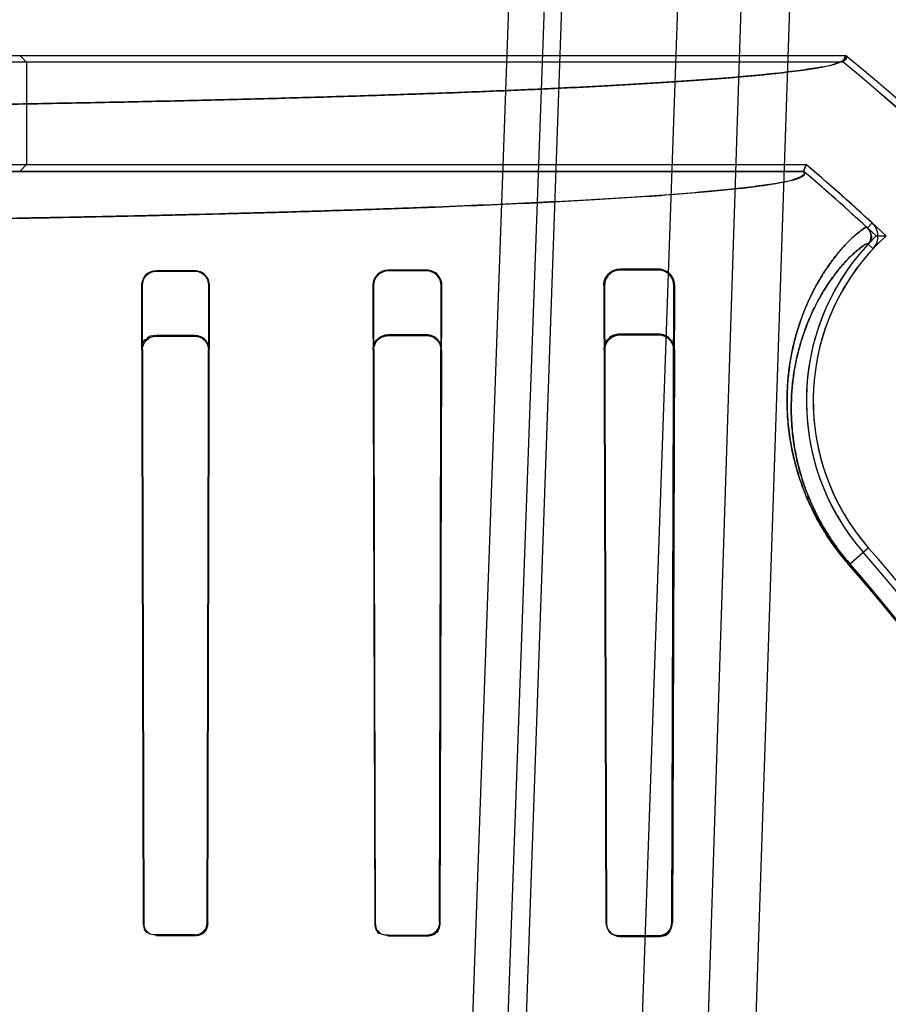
# Model space of a CAD drawing. Header units: millimetres. Extents: x 0 to 297, y 0 to 210.
# Tile 397 of 405: x 242.352 to 242.464, y 158.853 to 158.98. Entities that reach past the tile are written whole.
import ezdxf

# ---------------------------------------------------------------- set-up
doc = ezdxf.new("R2010")
doc.units = ezdxf.units.MM
doc.header["$LTSCALE"] = 16.335
doc.layers.get('0').update_dxf_attribs({"linetype": 'CONTINUOUS'})
for name, color, linetype in [('AXES_REF', 7, 'CONTINUOUS'), ('INTFCLR_1', 7, 'CONTINUOUS'), ('INTFCLR_144815', 7, 'CONTINUOUS'), ('INTFCLR_72935', 7, 'CONTINUOUS')]:
    doc.layers.add(name, color=color, linetype=linetype)

msp = doc.modelspace()

# ---------------------------------------------------------------- linework, layer by layer
at = {"color": 7, "linetype": 'Continuous'}
for radius in [4.8479140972, 4.8475, 4.8164570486]:
    msp.add_circle((241.5069109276, 154.9564782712), radius, dxfattribs=at)
msp.add_arc((241.5069109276, 154.9564782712), 4.8, 278.2771290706, 261.7228709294, dxfattribs=at)
at = {"layer": 'AXES_REF', "color": 7, "linetype": 'Continuous'}
msp.add_arc((241.5069109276, 154.9564782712), 4.91, 113.0826119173, 66.9173880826, dxfattribs=at)
at = {"layer": 'AXES_REF', "color": 9, "linetype": 'Continuous'}
msp.add_arc((241.5069109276, 154.9564782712), 4.4222561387, 94.4118118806, 85.5881881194, dxfattribs=at)
at = {"layer": 'INTFCLR_1', "color": 6, "linetype": 'Continuous'}
for p, q in [((242.3312472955, 158.975387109), (242.4587734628, 158.975387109)), ((242.3518996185, 158.975387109), (242.3527812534, 158.9745054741)), ((242.4587734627, 158.975387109), (242.458458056, 158.9745054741)), ((242.3527812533, 158.9745054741), (242.3527812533, 158.9612596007)), ((242.458458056, 158.9745054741), (242.3527812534, 158.9745054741)), ((242.0807562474, 158.9603779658), (242.4533451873, 158.9603779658)), ((242.3518996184, 158.9603779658), (242.3527812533, 158.9612596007)), ((242.3527812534, 158.9612596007), (242.4536692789, 158.9612596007)), ((242.4533451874, 158.9603779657), (242.4536692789, 158.9612596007)), ((242.3745507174, 158.9475217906), (242.3695507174, 158.9475110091)), ((242.3745507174, 158.9474363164), (242.3695507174, 158.9474268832)), ((242.4045507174, 158.9476036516), (242.3995507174, 158.9475876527)), ((242.4045507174, 158.9475064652), (242.3995507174, 158.9474929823)), ((242.4345507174, 158.9477294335), (242.4295507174, 158.9477038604)), ((242.4345507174, 158.9476072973), (242.4295507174, 158.9475876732)), ((242.367663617, 158.9456122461), (242.3678887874, 158.8631826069)), ((242.3677458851, 158.9456122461), (242.3679507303, 158.8631826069)), ((242.3761624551, 158.8631826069), (242.3763716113, 158.9456122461)), ((242.3762254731, 158.8631826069), (242.3764564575, 158.9456122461)), ((242.3975904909, 158.9456122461), (242.397836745, 158.8631826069)), ((242.3976822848, 158.9456122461), (242.3979024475, 158.8631826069)), ((242.4062151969, 158.8631826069), (242.4064423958, 158.9456122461)), ((242.4062825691, 158.8631826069), (242.4065389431, 158.9456122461)), ((242.4274812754, 158.9456122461), (242.4277659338, 158.8631826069)), ((242.4275917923, 158.9456122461), (242.4278375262, 158.8631826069)), ((242.436285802, 158.8631826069), (242.4365440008, 158.9456122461)), ((242.4363600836, 158.8631826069), (242.4366654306, 158.9456122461)), ((242.3695507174, 158.861583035), (242.3745507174, 158.861575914)), ((242.3745507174, 158.8615134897), (242.3695507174, 158.8615211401)), ((242.3995507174, 158.8615340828), (242.4045507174, 158.8615243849)), ((242.3995507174, 158.8614683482), (242.4045507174, 158.8614578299)), ((242.4295507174, 158.8614683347), (242.4345507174, 158.8614554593)), ((242.4295507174, 158.8613965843), (242.4345507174, 158.8613823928))]:
    msp.add_line(p, q, dxfattribs=at)
at = {"layer": 'INTFCLR_1', "color": 9, "linetype": 'Continuous'}
for p, q in [((242.4615951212, 158.953079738), (242.4621918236, 158.9537287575)), ((242.4616777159, 158.9509529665), (242.4623228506, 158.950352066)), ((242.3695507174, 158.9474268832), (242.3695507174, 158.9475110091)), ((242.3745507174, 158.9475217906), (242.3745507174, 158.9474363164)), ((242.3995507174, 158.9474929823), (242.3995507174, 158.9475876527)), ((242.4045507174, 158.9476036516), (242.4045507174, 158.9475064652)), ((242.4295507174, 158.9475876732), (242.4295507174, 158.9477038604)), ((242.4345507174, 158.9477294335), (242.4345507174, 158.9476072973)), ((242.367663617, 158.9456122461), (242.3677458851, 158.9456122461)), ((242.3763716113, 158.9456122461), (242.3764564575, 158.9456122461)), ((242.3975904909, 158.9456122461), (242.3976822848, 158.9456122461)), ((242.4064423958, 158.9456122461), (242.4065389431, 158.9456122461)), ((242.4274812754, 158.9456122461), (242.4275917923, 158.9456122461)), ((242.4365440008, 158.9456122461), (242.4366654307, 158.9456122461)), ((242.4591964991, 158.909484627), (242.4617149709, 158.911686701)), ((242.3679507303, 158.8631826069), (242.3678887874, 158.8631826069)), ((242.3762254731, 158.8631826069), (242.3761624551, 158.8631826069)), ((242.3979024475, 158.8631826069), (242.397836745, 158.8631826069)), ((242.4062825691, 158.8631826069), (242.4062151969, 158.8631826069)), ((242.4278375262, 158.8631826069), (242.4277659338, 158.8631826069)), ((242.4363600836, 158.8631826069), (242.436285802, 158.8631826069)), ((242.3695507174, 158.86152114), (242.3695507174, 158.861583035)), ((242.3745507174, 158.861575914), (242.3745507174, 158.8615134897)), ((242.3995507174, 158.8614683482), (242.3995507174, 158.8615340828)), ((242.4045507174, 158.8615243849), (242.4045507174, 158.8614578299)), ((242.4295507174, 158.8613965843), (242.4295507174, 158.8614683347)), ((242.4345507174, 158.8614554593), (242.4345507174, 158.8613823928))]:
    msp.add_line(p, q, dxfattribs=at)
at = {"layer": 'INTFCLR_1', "color": 7, "linetype": 'Continuous'}
for points in [[(242.4274812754, 158.9456122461), (242.4274843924, 158.9457387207), (242.4274954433, 158.9458668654), (242.4275147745, 158.9459961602), (242.4275426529, 158.9461258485), (242.4275793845, 158.9462555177), (242.4276254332, 158.9463850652), (242.4276811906, 158.9465139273), (242.4277468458, 158.9466411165), (242.4278225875, 158.9467657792)], [(242.3760364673, 158.8625610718), (242.3760628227, 158.8626278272), (242.3760861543, 158.8626956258), (242.3761064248, 158.86276433), (242.3761236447, 158.8628339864), (242.3761377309, 158.8629042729), (242.3761485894, 158.8629744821), (242.3761562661, 158.8630442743), (242.3761608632, 158.8631136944), (242.3761624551, 158.8631826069)], [(242.4345507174, 158.8614554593), (242.4346120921, 158.861456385), (242.4346711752, 158.8614593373), (242.4347279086, 158.8614640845), (242.4347821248, 158.8614703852), (242.4348339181, 158.8614780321), (242.4348836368, 158.86148689), (242.4349313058, 158.8614968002), (242.4349768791, 158.8615075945), (242.4350206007, 158.8615191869), (242.4350624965, 158.8615314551), (242.4351025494, 158.8615442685), (242.4351409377, 158.8615575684), (242.4351776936, 158.8615712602), (242.4352128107, 158.861585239), (242.4352464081, 158.8615994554), (242.4352784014, 158.8616137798), (242.4353089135, 158.8616281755), (242.4353383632, 158.8616427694), (242.4353668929, 158.8616575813), (242.4353943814, 158.8616724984), (242.4354208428, 158.8616874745), (242.4354462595, 158.8617024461), (242.4354706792, 158.8617173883), (242.435494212, 158.8617323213), (242.4355168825, 158.8617472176), (242.4355386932, 158.8617620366), (242.4355597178, 158.8617767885), (242.4355800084, 158.8617914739), (242.4355995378, 158.8618060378), (242.4356182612, 158.8618204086), (242.4356361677, 158.8618345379), (242.4356532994, 158.8618484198), (242.4356696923, 158.8618620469), (242.4356853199, 158.8618753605), (242.435700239, 158.8618883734), (242.4357146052, 158.8619011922), (242.4357284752, 158.8619138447), (242.4357418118, 158.8619262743), (242.4357546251, 158.8619384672)], [(242.4045507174, 158.8615243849), (242.4046221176, 158.8615257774), (242.4046939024, 158.861530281), (242.4047659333, 158.8615379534), (242.4048379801, 158.8615488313), (242.404909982, 158.8615629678), (242.4049820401, 158.8615804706), (242.4050540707, 158.8616014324), (242.4051258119, 158.8616258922), (242.4051970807, 158.8616539)]]:
    msp.add_lwpolyline(points, dxfattribs=at)
at = {"layer": 'INTFCLR_1', "color": 6, "linetype": 'Continuous'}
for centre, radius, start, end in [((242.2670507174, 158.7414782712), 0.3024416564, 16.9630954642, 50.66033312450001), ((242.2670507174, 158.7414782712), 0.3015600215, 16.9630954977, 50.6004938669), ((242.2670507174, 158.7414782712), 0.2874416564, 47.4048594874, 49.6005726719), ((242.2670507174, 158.7414782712), 0.2883232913, 47.4048661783, 49.66507497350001), ((242.4605799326, 158.9519753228), 0.0023817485, 317.0359018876, 47.4092186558), ((242.4605799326, 158.9519753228), 0.0015001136, 317.0367077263, 47.4092146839), ((242.4834402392, 158.9306826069), 0.029740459, 137.0331414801, 221.1654492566), ((242.4834402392, 158.9306826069), 0.028858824, 137.0331411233, 221.1654492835), ((242.2670507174, 158.7414782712), 0.2585828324, 13.9313761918, 41.1654492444), ((242.2670507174, 158.7414782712), 0.2577011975, 13.9313763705, 41.1654492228)]:
    msp.add_arc(centre, radius, start, end, dxfattribs=at)
at = {"layer": 'INTFCLR_1', "color": 9, "linetype": 'Continuous'}
for radius, start, end in [(0.2552374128, 13.9313770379, 41.16544983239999), (0.2554052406, 13.9313763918, 41.1654492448)]:
    msp.add_arc((242.2670507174, 158.7414782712), radius, start, end, dxfattribs=at)
at = {"layer": 'INTFCLR_1', "color": 6, "linetype": 'Continuous'}
for points, knots in [([(242.3268558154, 158.9687386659), (242.3286378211, 158.9687590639), (242.3321829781, 158.9688016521), (242.3374708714, 158.9688713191), (242.3426976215, 158.968946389), (242.34785871, 158.9690267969), (242.3529496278, 158.9691124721), (242.3579659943, 158.9692033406), (242.3629034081, 158.9692993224), (242.367757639, 158.969400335), (242.3725244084, 158.9695062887), (242.3771996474, 158.9696170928), (242.3817792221, 158.9697326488), (242.3862592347, 158.9698528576), (242.3906357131, 158.969977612), (242.3949049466, 158.9701068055), (242.3990631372, 158.9702403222), (242.4031067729, 158.9703780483), (242.4070322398, 158.9705198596), (242.4108362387, 158.9706656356), (242.4145153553, 158.9708152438), (242.4180665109, 158.9709685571), (242.421486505, 158.9711254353), (242.4247724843, 158.9712857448), (242.4279214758, 158.9714493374), (242.4309308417, 158.9716160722), (242.433797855, 158.9717857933), (242.4365201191, 158.9719583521), (242.4390952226, 158.9721335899), (242.4415209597, 158.9723113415), (242.443795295, 158.9724914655), (242.4459159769, 158.9726737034), (242.4478822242, 158.972858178), (242.4496888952, 158.9730437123), (242.4513457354, 158.9732333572), (242.452814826, 158.9734164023), (242.4545651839, 158.9736791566), (242.4560785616, 158.9738755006), (242.4594846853, 158.9748041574), (242.4587734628, 158.975387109)], [0, 0, 0, 0, 0.040362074, 0.08029761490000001, 0.119772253, 0.1587513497, 0.1972017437, 0.2350892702, 0.2723822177, 0.309046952, 0.3450531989, 0.3803681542, 0.4149629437, 0.4488058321, 0.4818693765, 0.514123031, 0.5455409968, 0.5760938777, 0.6057576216, 0.6345041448, 0.6623112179, 0.6891522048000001, 0.7150066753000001, 0.7398496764, 0.7636625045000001, 0.7864220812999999, 0.808111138, 0.8287090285, 0.8482003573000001, 0.8665674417, 0.8837952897, 0.899869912, 0.9147781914, 0.9285082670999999, 0.9410496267, 0.9523931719, 0.9625315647, 0.9791725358, 1, 1, 1, 1]), ([(242.0807562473, 158.9603779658), (242.0802473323, 158.959944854), (242.0827264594, 158.9590206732), (242.0843549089, 158.958830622), (242.0871049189, 158.958376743), (242.0901857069, 158.9580461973), (242.0939850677, 158.9576781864), (242.0983730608, 158.9573303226), (242.1034449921, 158.9569820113), (242.1091071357, 158.9566460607), (242.1153411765, 158.9563218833), (242.1221240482, 158.9560112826), (242.1294291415, 158.9557153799), (242.137232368, 158.9554352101), (242.1455027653, 158.9551718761), (242.1542106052, 158.9549263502), (242.1633178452, 158.9546996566), (242.1727957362, 158.9544924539), (242.1826130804, 158.9543054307), (242.1927319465, 158.9541393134), (242.2031098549, 158.9539947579), (242.2137129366, 158.9538721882), (242.2245084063, 158.9537719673), (242.2354591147, 158.9536944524), (242.2465233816, 158.9536399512), (242.2576565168, 158.9536086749), (242.2688119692, 158.9536007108), (242.2799503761, 158.9536160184), (242.2910349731, 158.9536544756), (242.3020326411, 158.9537159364), (242.3129052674, 158.95380018), (242.3236146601, 158.9539069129), (242.3341195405, 158.9540357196), (242.3443788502, 158.9541860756), (242.3543542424, 158.9543573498), (242.3640145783, 158.9545489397), (242.3733227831, 158.9547600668), (242.382246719, 158.9549899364), (242.3907550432, 158.9552376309), (242.3988259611, 158.9555024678), (242.4064252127, 158.955783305), (242.4135303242, 158.9560792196), (242.4201126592, 158.9563888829), (242.4261524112, 158.9567113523), (242.4316242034, 158.9570448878), (242.4365101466, 158.9573885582), (242.4407171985, 158.9577330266), (242.4442184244, 158.9580750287), (242.4468848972, 158.9583813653), (242.4490426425, 158.9586911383), (242.4508013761, 158.9589832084), (242.4541343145, 158.9597063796), (242.4533451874, 158.9603779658)], [0, 0, 0, 0, 0.0053653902, 0.0105118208, 0.0174760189, 0.0261386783, 0.0359683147, 0.0479263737, 0.0615456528, 0.0767631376, 0.0934730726, 0.1116627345, 0.1312789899, 0.1521719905, 0.1743536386, 0.19771396, 0.2221132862, 0.2474965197, 0.2738282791, 0.300949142, 0.3287498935, 0.357158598, 0.3860849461, 0.4154283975, 0.4450819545, 0.4749189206, 0.5048145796, 0.5346469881, 0.5643471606, 0.5938112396, 0.6229465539, 0.651644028, 0.6797991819, 0.7072945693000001, 0.7340229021, 0.7599014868, 0.7848707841, 0.8087758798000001, 0.8315737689, 0.8532113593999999, 0.873610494, 0.8926282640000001, 0.9103060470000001, 0.9265175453, 0.941187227, 0.954324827, 0.9658240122, 0.9751315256, 0.9824167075, 0.9877637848, 0.9916803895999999, 1, 1, 1, 1]), ([(242.3695507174, 158.9475110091), (242.3690811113, 158.9475100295), (242.3680778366, 158.947119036), (242.3676616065, 158.946108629), (242.367663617, 158.9456122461)], [0, 0, 0, 0, 0.4861386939, 1, 1, 1, 1]), ([(242.3695507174, 158.9474268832), (242.3690965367, 158.9474260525), (242.3681363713, 158.9470465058), (242.3677442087, 158.9460816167), (242.3677458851, 158.9456122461)], [0, 0, 0, 0, 0.4917752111, 1, 1, 1, 1]), ([(242.3764564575, 158.9456122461), (242.3764584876, 158.9460961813), (242.3760572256, 158.9471123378), (242.3750407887, 158.9475228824), (242.3745507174, 158.9475217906)], [0, 0, 0, 0, 0.4968515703, 1, 1, 1, 1]), ([(242.3763716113, 158.9456122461), (242.3763733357, 158.9460821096), (242.3759807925, 158.9470539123), (242.3750112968, 158.9474372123), (242.3745507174, 158.9474363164)], [0, 0, 0, 0, 0.5049902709, 1, 1, 1, 1]), ([(242.3995507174, 158.9475876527), (242.3990850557, 158.9475862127), (242.3980466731, 158.9472045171), (242.3975880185, 158.9461503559), (242.3975904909, 158.9456122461)], [0, 0, 0, 0, 0.4639106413, 1, 1, 1, 1]), ([(242.3995507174, 158.9474929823), (242.3990744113, 158.9474917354), (242.3980792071, 158.9470910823), (242.3976803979, 158.9460925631), (242.3976822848, 158.9456122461)], [0, 0, 0, 0, 0.4979025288, 1, 1, 1, 1]), ([(242.4065389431, 158.9456122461), (242.4065413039, 158.9460963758), (242.4061470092, 158.947153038), (242.4050825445, 158.9476054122), (242.4045507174, 158.9476036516)], [0, 0, 0, 0, 0.4765274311, 1, 1, 1, 1]), ([(242.4064423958, 158.9456122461), (242.4064443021, 158.9460771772), (242.4060637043, 158.9470827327), (242.4050522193, 158.9475078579), (242.4045507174, 158.9475064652)], [0, 0, 0, 0, 0.4810806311, 1, 1, 1, 1]), ([(242.4295507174, 158.9475876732), (242.4290674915, 158.9475858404), (242.4280265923, 158.9471835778), (242.4275894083, 158.9461327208), (242.4275917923, 158.9456122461)], [0, 0, 0, 0, 0.4814434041, 1, 1, 1, 1]), ([(242.4366654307, 158.9456122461), (242.4366685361, 158.9460906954), (242.4362911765, 158.9472083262), (242.4351520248, 158.9477326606), (242.4345507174, 158.9477294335)], [0, 0, 0, 0, 0.44311006, 1, 1, 1, 1]), ([(242.4365440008, 158.9456122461), (242.436546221, 158.9460626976), (242.4361900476, 158.9471148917), (242.4351175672, 158.9476095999), (242.4345507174, 158.9476072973)], [0, 0, 0, 0, 0.4427915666, 1, 1, 1, 1]), ([(242.4277659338, 158.8631826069), (242.4277668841, 158.8627230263), (242.428153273, 158.8617748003), (242.4290997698, 158.8613978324), (242.4295507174, 158.8613965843)], [0, 0, 0, 0, 0.504740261, 1, 1, 1, 1]), ([(242.4345507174, 158.8613823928), (242.4349969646, 158.861381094), (242.4359549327, 158.8617470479), (242.4363590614, 158.8627079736), (242.4363600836, 158.8631826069)], [0, 0, 0, 0, 0.4845880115, 1, 1, 1, 1])]:
    msp.add_open_spline(points, degree=3, knots=knots, dxfattribs=at)
at = {"layer": 'INTFCLR_1', "color": 9, "linetype": 'Continuous'}
for points, knots in [([(242.4615951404, 158.9530797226), (242.4614363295, 158.9532257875), (242.4605531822, 158.9525441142), (242.4597597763, 158.9519402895), (242.4586286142, 158.9507821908), (242.4575820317, 158.9495664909), (242.4564209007, 158.9480091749), (242.4552158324, 158.9461043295), (242.454013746, 158.9437998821), (242.452884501, 158.94103857), (242.4521102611, 158.9383912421), (242.4516234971, 158.9359840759), (242.4513422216, 158.9339348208), (242.451188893, 158.9316949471), (242.451201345, 158.929246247), (242.4513871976, 158.9270663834), (242.451668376, 158.9251984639), (242.4520796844, 158.9231264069), (242.4526828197, 158.9209630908), (242.4535058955, 158.9187237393), (242.4542915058, 158.9169219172), (242.4552456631, 158.9150611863), (242.4563786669, 158.9131718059), (242.4576947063, 158.9112885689), (242.4586774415, 158.9100782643), (242.4591964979, 158.909484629)], [0, 0, 0, 0, 0.013253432, 0.048452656, 0.0753968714, 0.1085840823, 0.1481676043, 0.1941727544, 0.2470363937, 0.3075645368, 0.3771545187, 0.4160793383, 0.4583399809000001, 0.5041145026, 0.5538701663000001, 0.6086100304, 0.6383265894, 0.669862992, 0.7383304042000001, 0.7759793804, 0.8163493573, 0.8589897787, 0.9043377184, 0.9515633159, 1, 1, 1, 1]), ([(242.4616777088, 158.950952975), (242.4615263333, 158.9510936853), (242.4606752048, 158.9504707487), (242.4599173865, 158.9498908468), (242.4588368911, 158.9488012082), (242.4578385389, 158.9476513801), (242.456730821, 158.9461783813), (242.4555811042, 158.9443743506), (242.4544337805, 158.9421903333), (242.4533552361, 158.9395714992), (242.4526148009, 158.9370594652), (242.4521482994, 158.9347744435), (242.4518742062, 158.9328024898), (242.4517790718, 158.9314165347), (242.4517555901, 158.9306826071)], [0, 0, 0, 0, 0.0264300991, 0.09603534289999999, 0.1492597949, 0.2148151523, 0.2930125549, 0.3839088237, 0.4883734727, 0.608005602, 0.7455737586, 0.82253272, 0.9060948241, 1, 1, 1, 1]), ([(242.4517555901, 158.9306826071), (242.4517318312, 158.9299400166), (242.4517398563, 158.9283488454), (242.4519117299, 158.9263043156), (242.4521769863, 158.9245294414), (242.4525658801, 158.9225603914), (242.4531372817, 158.9205044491), (242.4539179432, 158.9183761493), (242.4546635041, 158.9166636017), (242.4555694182, 158.9148950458), (242.4566455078, 158.9130992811), (242.4578957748, 158.9113094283), (242.4588295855, 158.9101592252), (242.4593228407, 158.9095950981)], [0, 0, 0, 0, 0.0971942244, 0.2079456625, 0.2680729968, 0.3318851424, 0.4704330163, 0.5466220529, 0.6283200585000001, 0.7146151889, 0.8063917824, 0.9019699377, 1, 1, 1, 1])]:
    msp.add_open_spline(points, degree=3, knots=knots, dxfattribs=at)
at = {"layer": 'INTFCLR_1', "color": 7, "linetype": 'Continuous'}
msp.add_open_spline([(242.4295507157, 158.9477038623), (242.4290572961, 158.9477045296), (242.4279624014, 158.9472933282), (242.4274723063, 158.9461800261), (242.4274812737, 158.9456122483)], degree=3, knots=[0, 0, 0, 0, 0.4649341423, 1, 1, 1, 1], dxfattribs=at)
for points in [[(242.4278225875, 158.9467657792), (242.4281215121, 158.9472209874), (242.4286391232, 158.9476666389), (242.4291836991, 158.9476693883)], [(242.3745507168, 158.8615759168), (242.3750528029, 158.8615750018), (242.3758833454, 158.8617769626), (242.3758827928, 158.8622790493)], [(242.3745507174, 158.861575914), (242.3750440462, 158.8615751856), (242.3756746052, 158.8617997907), (242.3758659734, 158.8622544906)], [(242.4045507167, 158.8615243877), (242.4050748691, 158.861523), (242.4059390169, 158.8617419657), (242.4059372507, 158.8622661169)], [(242.4051970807, 158.8616539), (242.4056801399, 158.8618566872), (242.4061850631, 158.8623515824), (242.4061860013, 158.8628754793)], [(242.4345507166, 158.8614554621), (242.4349993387, 158.8614538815), (242.4357947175, 158.8615269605), (242.4357920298, 158.8619755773)], [(242.4357546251, 158.8619384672), (242.4360797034, 158.8622509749), (242.4362849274, 158.8627316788), (242.436285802, 158.8631826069)]]:
    msp.add_open_spline(points, degree=3, dxfattribs=at)
at = {"layer": 'INTFCLR_1', "color": 6, "linetype": 'Continuous'}
for points in [[(242.3678887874, 158.8631826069), (242.3678896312, 158.8627050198), (242.3680301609, 158.8618911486), (242.3685077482, 158.8618904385)], [(242.3679507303, 158.8631826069), (242.3679514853, 158.8627237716), (242.368085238, 158.8619411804), (242.3685440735, 158.861940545)], [(242.3745507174, 158.8615134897), (242.3750717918, 158.8615126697), (242.3759328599, 158.8617209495), (242.3759337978, 158.8622420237)], [(242.397836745, 158.8631826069), (242.3978377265, 158.8626613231), (242.3980300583, 158.8617926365), (242.3985513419, 158.8617915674)], [(242.3979024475, 158.8631826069), (242.3979032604, 158.8627148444), (242.3980331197, 158.8619142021), (242.398500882, 158.8619133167)], [(242.4045507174, 158.8614578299), (242.4050970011, 158.8614566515), (242.4059942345, 158.8616855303), (242.4059952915, 158.8622318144)], [(242.4278375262, 158.8631826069), (242.4278384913, 158.8626693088), (242.428017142, 158.8618087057), (242.4285304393, 158.8618074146)]]:
    msp.add_open_spline(points, degree=3, dxfattribs=at)
at = {"layer": 'INTFCLR_144815', "color": 9, "linetype": 'Continuous'}
for p, q in [((242.420247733, 159.1257148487), (242.406445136, 158.7362653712)), ((242.4109139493, 158.7356267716), (242.4250437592, 159.1257148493)), ((242.4270507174, 159.1257148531), (242.4134517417, 158.736303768)), ((242.4420507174, 159.1257148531), (242.4284334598, 158.7357802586)), ((242.4498522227, 159.1257148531), (242.4373094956, 158.7364346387)), ((242.4563019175, 159.1257148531), (242.4433604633, 158.7363037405))]:
    msp.add_line(p, q, dxfattribs=at)
at = {"layer": 'INTFCLR_72935', "color": 6, "linetype": 'Continuous'}
for p, q in [((242.3312472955, 158.975387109), (242.4587734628, 158.975387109)), ((242.4584580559, 158.9745054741), (242.4587734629, 158.9753871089)), ((242.458458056, 158.9745054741), (242.3336330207, 158.9745054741)), ((242.4533451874, 158.9603779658), (242.0807562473, 158.9603779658)), ((242.3336330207, 158.9612596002), (242.453669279, 158.9612596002)), ((242.453669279, 158.9612596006), (242.4533451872, 158.9603779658)), ((242.4627319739, 158.9520288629), (242.4640221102, 158.9520313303)), ((242.3745507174, 158.939148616), (242.3695507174, 158.9391384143)), ((242.3695507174, 158.9390582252), (242.3745507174, 158.9390672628)), ((242.4045507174, 158.9392253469), (242.3995507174, 158.9392104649)), ((242.3995507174, 158.9391213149), (242.4045507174, 158.9391341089)), ((242.4345507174, 158.9393395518), (242.4295507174, 158.9393168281)), ((242.4295507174, 158.9392104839), (242.4345507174, 158.9392287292)), ((242.3676958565, 158.9372729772), (242.3678887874, 158.8631826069)), ((242.3679507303, 158.8631826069), (242.3677744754, 158.9372729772)), ((242.3763422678, 158.9372729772), (242.3761624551, 158.8631826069)), ((242.3762254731, 158.8631826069), (242.3764231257, 158.9372729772)), ((242.3976268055, 158.9372729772), (242.397836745, 158.8631826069)), ((242.3979024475, 158.8631826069), (242.3977136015, 158.9372729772)), ((242.4064097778, 158.9372729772), (242.4062151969, 158.8631826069)), ((242.4065005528, 158.9372729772), (242.4062825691, 158.8631826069)), ((242.427525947, 158.9372729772), (242.4277659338, 158.8631826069)), ((242.4278375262, 158.8631826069), (242.4276280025, 158.9372729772)), ((242.4365052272, 158.9372729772), (242.436285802, 158.8631826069)), ((242.4366156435, 158.9372729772), (242.4363600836, 158.8631826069)), ((242.3745507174, 158.861575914), (242.3695507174, 158.861583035)), ((242.3695507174, 158.8615211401), (242.3745507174, 158.8615134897)), ((242.4045507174, 158.8615243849), (242.3995507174, 158.8615340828)), ((242.3995507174, 158.8614683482), (242.4045507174, 158.8614578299)), ((242.4345507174, 158.8614554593), (242.4295507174, 158.8614683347)), ((242.4295507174, 158.8613965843), (242.4345507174, 158.8613823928))]:
    msp.add_line(p, q, dxfattribs=at)
at = {"layer": 'INTFCLR_72935', "color": 9, "linetype": 'Continuous'}
for p, q in [((242.3695507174, 158.9391384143), (242.3695507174, 158.9390582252)), ((242.3745507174, 158.9390672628), (242.3745507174, 158.939148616)), ((242.3995507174, 158.9392104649), (242.3995507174, 158.9391213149)), ((242.4045507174, 158.9391341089), (242.4045507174, 158.9392253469)), ((242.4295507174, 158.9393168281), (242.4295507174, 158.9392104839)), ((242.4345507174, 158.9392287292), (242.4345507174, 158.9393395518)), ((242.3677744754, 158.9372729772), (242.3676958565, 158.9372729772)), ((242.3764231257, 158.9372729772), (242.3763422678, 158.9372729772)), ((242.3977136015, 158.9372729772), (242.3976268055, 158.9372729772)), ((242.4065005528, 158.9372729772), (242.4064097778, 158.9372729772)), ((242.4276280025, 158.9372729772), (242.427525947, 158.9372729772)), ((242.4366156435, 158.9372729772), (242.4365052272, 158.9372729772)), ((242.4591964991, 158.909484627), (242.4617149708, 158.9116867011)), ((242.3678887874, 158.8631826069), (242.3679507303, 158.8631826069)), ((242.3761624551, 158.8631826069), (242.3762254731, 158.8631826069)), ((242.397836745, 158.8631826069), (242.3979024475, 158.8631826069)), ((242.4062151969, 158.8631826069), (242.4062825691, 158.8631826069)), ((242.4277659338, 158.8631826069), (242.4278375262, 158.8631826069)), ((242.436285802, 158.8631826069), (242.4363600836, 158.8631826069)), ((242.3695507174, 158.861583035), (242.3695507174, 158.86152114)), ((242.3745507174, 158.8615134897), (242.3745507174, 158.861575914)), ((242.3995507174, 158.8615340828), (242.3995507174, 158.8614683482)), ((242.4045507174, 158.8614578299), (242.4045507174, 158.8615243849)), ((242.4295507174, 158.8614683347), (242.4295507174, 158.8613965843)), ((242.4345507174, 158.8613823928), (242.4345507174, 158.8614554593))]:
    msp.add_line(p, q, dxfattribs=at)
at = {"layer": 'INTFCLR_72935', "color": 7, "linetype": 'Continuous'}
for points in [[(242.4278657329, 158.9384085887), (242.4277902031, 158.9382856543), (242.4277247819, 158.938160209), (242.4276692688, 158.9380331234), (242.4276234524, 158.9379053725), (242.4275869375, 158.9377775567), (242.4275592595, 158.9376498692), (242.4275400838, 158.9375227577), (242.4275291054, 158.9373969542), (242.427525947, 158.9372729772)], [(242.3678233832, 158.9379564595), (242.3677964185, 158.9378829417), (242.367772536, 158.9378082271), (242.3677517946, 158.9377324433), (242.3677341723, 158.9376553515), (242.367719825, 158.9375774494), (242.3677089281, 158.9374999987), (242.3677014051, 158.9374235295), (242.367697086, 158.9373478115), (242.3676958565, 158.9372729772)], [(242.4276280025, 158.9372729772), (242.4276309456, 158.9373877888), (242.4276410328, 158.9375049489), (242.4276587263, 158.9376239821), (242.4276844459, 158.9377442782), (242.4277186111, 158.9378653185), (242.427761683, 158.9379866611), (242.4278140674, 158.938107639), (242.4278760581, 158.9382273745), (242.42794791, 158.9383449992)], [(242.3761624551, 158.8631826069), (242.3761608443, 158.8631132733), (242.3761562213, 158.8630437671), (242.3761485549, 158.8629742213), (242.3761378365, 158.8629048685), (242.3761240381, 158.8628357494), (242.3761070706, 158.8627667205), (242.3760868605, 158.8626978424), (242.3760633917, 158.8626293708), (242.3760366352, 158.8625614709)], [(242.3760945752, 158.8625370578), (242.3761220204, 158.8626065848), (242.3761462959, 158.862677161), (242.376167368, 158.8627486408), (242.3761852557, 158.8628210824), (242.3761998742, 158.8628941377), (242.3762111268, 158.8629670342), (242.3762190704, 158.8630394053), (242.3762238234, 158.8631113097), (242.3762254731, 158.8631826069)], [(242.4357534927, 158.8619373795), (242.4357416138, 158.8619260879), (242.4357295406, 158.8619148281), (242.4357172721, 158.8619036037), (242.4357050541, 158.8618926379), (242.4356926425, 158.8618817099), (242.4356792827, 158.8618701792), (242.4356645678, 158.8618577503), (242.4356488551, 158.8618447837), (242.4356325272, 158.8618316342), (242.4356156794, 158.8618184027), (242.4355981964, 158.8618050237), (242.4355801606, 158.8617915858), (242.4355616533, 158.8617781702), (242.435542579, 158.8617647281), (242.4355227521, 158.861751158), (242.4355020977, 158.8617374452), (242.435480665, 158.8617236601), (242.4354584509, 158.8617098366), (242.4354355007, 158.8616960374), (242.4354117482, 158.861682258), (242.4353870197, 158.8616684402), (242.4353612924, 158.8616546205), (242.4353345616, 158.8616408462), (242.4353066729, 158.8616270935), (242.4352775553, 158.8616133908), (242.4352472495, 158.8615998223), (242.4352157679, 158.8615864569), (242.4351832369, 158.8615734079), (242.4351495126, 158.861560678), (242.4351141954, 158.8615481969), (242.4350771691, 158.8615360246), (242.4350385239, 158.861524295), (242.4349981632, 158.861513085), (242.4349561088, 158.8615025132), (242.4349123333, 158.8614926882), (242.434866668, 158.8614836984), (242.4348191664, 158.8614756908), (242.4347697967, 158.8614688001), (242.4347182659, 158.8614631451), (242.4346644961, 158.8614589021), (242.43460863, 158.8614562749), (242.4345507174, 158.8614554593)], [(242.4051949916, 158.8616530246), (242.4051251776, 158.86162566), (242.4050544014, 158.8616015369), (242.4049828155, 158.8615806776), (242.4049103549, 158.8615630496), (242.4048373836, 158.8615487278), (242.4047647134, 158.861537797), (242.4046927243, 158.861530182), (242.404621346, 158.8615257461), (242.4045507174, 158.8615243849)], [(242.4045507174, 158.8614578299), (242.4046245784, 158.861459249), (242.4046989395, 158.8614638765), (242.4047736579, 158.8614717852), (242.4048485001, 158.861483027), (242.4049233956, 158.8614976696), (242.4049984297, 158.8615158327), (242.4050735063, 158.8615376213), (242.4051483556, 158.8615630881), (242.4052227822, 158.8615922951)]]:
    msp.add_lwpolyline(points, dxfattribs=at)
at = {"layer": 'INTFCLR_72935', "color": 6, "linetype": 'Continuous'}
for centre, radius, start, end in [((242.2670507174, 158.7414782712), 0.3024416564, 16.876440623, 50.6603330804), ((242.2670507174, 158.7414782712), 0.3015600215, 16.8240833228, 50.6004938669), ((242.2670507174, 158.7414782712), 0.2874416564, 47.0962659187, 49.6005727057), ((242.2670507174, 158.7414782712), 0.2883232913, 46.90880382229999, 49.66507497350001), ((242.4834402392, 158.9306826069), 0.0297404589, 134.1308575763, 221.1654492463), ((242.4834402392, 158.9306826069), 0.028858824, 132.2886710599, 221.1654492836), ((242.2670507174, 158.7414782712), 0.2585828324, 13.9313761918, 41.1654492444), ((242.2670507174, 158.7414782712), 0.2577011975, 13.9313763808, 41.1654492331)]:
    msp.add_arc(centre, radius, start, end, dxfattribs=at)
at = {"layer": 'INTFCLR_72935', "color": 9, "linetype": 'Continuous'}
for radius, start, end in [(0.2552374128, 13.9313770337, 41.16544984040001), (0.2554052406, 13.9313763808, 41.1654492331)]:
    msp.add_arc((242.2670507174, 158.7414782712), radius, start, end, dxfattribs=at)
at = {"layer": 'INTFCLR_72935', "color": 6, "linetype": 'Continuous'}
for points, knots in [([(242.4587734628, 158.975387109), (242.4592762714, 158.9749749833), (242.4568954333, 158.9739958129), (242.455302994, 158.973829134), (242.4531997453, 158.9734595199), (242.4513458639, 158.9732344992), (242.4496888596, 158.9730433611), (242.4478822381, 158.972858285), (242.4459159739, 158.9726736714), (242.4437952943, 158.9724914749), (242.4415209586, 158.9723113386), (242.4390952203, 158.9721335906), (242.4365201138, 158.9719583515), (242.4337978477, 158.9717857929), (242.4309308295, 158.9716160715), (242.4279214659, 158.9714493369), (242.4247724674, 158.9712857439), (242.4214864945, 158.9711254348), (242.4180664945, 158.9709685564), (242.4145153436, 158.9708152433), (242.4108362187, 158.9706656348), (242.4070322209, 158.9705198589), (242.403106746, 158.9703780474), (242.3990631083, 158.9702403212), (242.3949049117, 158.9701068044), (242.3906356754, 158.9699776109), (242.3862591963, 158.9698528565), (242.381779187, 158.9697326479), (242.3771996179, 158.9696170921), (242.3725243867, 158.9695062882), (242.3677576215, 158.9694003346), (242.3629033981, 158.9692993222), (242.3579659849, 158.9692033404), (242.3529496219, 158.969112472), (242.3478587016, 158.9690267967), (242.3426976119, 158.9689463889), (242.3374708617, 158.9688713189), (242.3321829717, 158.968801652), (242.3286378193, 158.9687590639), (242.3268558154, 158.9687386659)], [0, 0, 0, 0, 0.0147184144, 0.0289274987, 0.0479851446, 0.0593242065, 0.07186058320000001, 0.08558520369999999, 0.1004875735, 0.1165558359, 0.1337768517, 0.1521365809, 0.1716202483, 0.1922099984, 0.2138903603, 0.2366410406, 0.2604442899, 0.2852775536, 0.3111215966, 0.3379520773, 0.3657479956, 0.3944832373, 0.4241351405, 0.4546759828, 0.4860814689, 0.5183223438, 0.5513727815, 0.5852021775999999, 0.6197831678, 0.6550840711, 0.6910759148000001, 0.7277261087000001, 0.7650041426, 0.8028766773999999, 0.8413117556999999, 0.8802754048, 0.9197343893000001, 0.9596540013, 1, 1, 1, 1]), ([(242.4533451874, 158.9603779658), (242.4538541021, 158.9599448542), (242.451374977, 158.9590206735), (242.4497465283, 158.9588306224), (242.446996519, 158.9583767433), (242.4439157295, 158.9580461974), (242.4401163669, 158.9576781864), (242.4357283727, 158.9573303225), (242.4306564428, 158.9569820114), (242.4249943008, 158.9566460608), (242.418760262, 158.9563218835), (242.4119773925, 158.9560112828), (242.4046723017, 158.9557153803), (242.396869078, 158.9554352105), (242.3885986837, 158.9551718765), (242.379890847, 158.9549263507), (242.3707836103, 158.9546996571), (242.3613057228, 158.9544924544), (242.3514883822, 158.9543054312), (242.3413695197, 158.9541393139), (242.3309916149, 158.9539947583), (242.3203885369, 158.9538721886), (242.3095930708, 158.9537719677), (242.2986423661, 158.9536944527), (242.2875781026, 158.9536399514), (242.2764449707, 158.953608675), (242.2652895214, 158.9536007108), (242.2541511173, 158.9536160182), (242.2430665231, 158.9536544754), (242.2320688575, 158.953715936), (242.2211962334, 158.9538001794), (242.2104868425, 158.9539069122), (242.1999819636, 158.9540357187), (242.1897226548, 158.9541860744), (242.1797472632, 158.9543573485), (242.1700869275, 158.9545489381), (242.1607787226, 158.954760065), (242.1518547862, 158.9549899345), (242.1433464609, 158.9552376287), (242.1352755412, 158.9555024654), (242.1276762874, 158.9557833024), (242.1205711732, 158.9560792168), (242.1139888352, 158.9563888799), (242.1079490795, 158.9567113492), (242.1024772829, 158.9570448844), (242.0975913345, 158.9573885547), (242.0933842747, 158.9577330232), (242.0898830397, 158.9580750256), (242.0872165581, 158.9583813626), (242.0850588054, 158.9586911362), (242.083300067, 158.9589832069), (242.0799671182, 158.9597063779), (242.0807562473, 158.9603779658)], [0, 0, 0, 0, 0.0053653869, 0.0105118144, 0.017476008, 0.0261386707, 0.0359683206, 0.0479263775, 0.061545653, 0.0767631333, 0.0934730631, 0.111662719, 0.1312789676, 0.1521719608, 0.1743536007, 0.1977139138, 0.222113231, 0.2474964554, 0.2738282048, 0.3009490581, 0.3287498, 0.3571584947, 0.3860848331, 0.4154282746, 0.4450818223, 0.4749187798, 0.5048144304, 0.534646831, 0.5643469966, 0.593811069, 0.6229463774, 0.6516438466, 0.6797989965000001, 0.7072943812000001, 0.7340227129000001, 0.7599012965, 0.7848705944, 0.8087756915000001, 0.8315735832, 0.8532111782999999, 0.8736103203, 0.8926280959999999, 0.9103058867, 0.9265173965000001, 0.9411870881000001, 0.9543247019, 0.9658239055, 0.9751314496, 0.9824166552, 0.9877637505, 0.9916803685, 1, 1, 1, 1]), ([(242.3677744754, 158.9372729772), (242.367772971, 158.9377301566), (242.3681535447, 158.9386786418), (242.3690991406, 158.9390574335), (242.3695507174, 158.9390582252)], [0, 0, 0, 0, 0.5030835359, 1, 1, 1, 1]), ([(242.3764231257, 158.9372729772), (242.3764249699, 158.9377570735), (242.3760202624, 158.9387566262), (242.3750234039, 158.9391496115), (242.3745507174, 158.939148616)], [0, 0, 0, 0, 0.5059638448, 1, 1, 1, 1]), ([(242.3745507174, 158.9390672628), (242.3750104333, 158.939068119), (242.3759652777, 158.9386832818), (242.3763438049, 158.9377285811), (242.3763422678, 158.9372729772)], [0, 0, 0, 0, 0.5022452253, 1, 1, 1, 1]), ([(242.4065005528, 158.9372729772), (242.4065025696, 158.9377366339), (242.4061282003, 158.9387702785), (242.4050829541, 158.9392269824), (242.4045507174, 158.9392253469)], [0, 0, 0, 0, 0.4655697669, 1, 1, 1, 1]), ([(242.4045507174, 158.9391341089), (242.4050131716, 158.9391353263), (242.4060016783, 158.9387535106), (242.4064115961, 158.9377601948), (242.4064097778, 158.9372729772)], [0, 0, 0, 0, 0.4869612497, 1, 1, 1, 1]), ([(242.4366156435, 158.9372729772), (242.4366182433, 158.9377448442), (242.4362438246, 158.9388363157), (242.4351329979, 158.9393423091), (242.4345507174, 158.9393395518)], [0, 0, 0, 0, 0.4476300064, 1, 1, 1, 1]), ([(242.4345507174, 158.9392287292), (242.4350132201, 158.9392304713), (242.4360484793, 158.9388569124), (242.436507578, 158.9378084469), (242.4365052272, 158.9372729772)], [0, 0, 0, 0, 0.4634417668, 1, 1, 1, 1]), ([(242.4277659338, 158.8631826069), (242.427766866, 158.8627317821), (242.4281430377, 158.8617850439), (242.4290910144, 158.8613978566), (242.4295507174, 158.8613965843)], [0, 0, 0, 0, 0.4951242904, 1, 1, 1, 1])]:
    msp.add_open_spline(points, degree=3, knots=knots, dxfattribs=at)
at = {"layer": 'INTFCLR_72935', "color": 9, "linetype": 'Continuous'}
for points, knots in [([(242.4591964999, 158.9094846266), (242.4586809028, 158.9100743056), (242.4577063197, 158.9112739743), (242.4563975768, 158.9131433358), (242.4552699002, 158.9150181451), (242.454319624, 158.9168637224), (242.4535345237, 158.9186532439), (242.4527071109, 158.9208865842), (242.4520978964, 158.9230516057), (242.4516816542, 158.9251232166), (242.4513965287, 158.9269867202), (242.4512055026, 158.9291612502), (242.4511863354, 158.9316045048), (242.451332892, 158.933841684), (242.4516082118, 158.9358935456), (242.4519831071, 158.9377751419), (242.4524341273, 158.9394998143), (242.4530890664, 158.9415354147), (242.4539986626, 158.9437681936), (242.4552012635, 158.9460787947), (242.4564014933, 158.947980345), (242.4575561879, 158.9495338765), (242.4585999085, 158.9507506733), (242.4597371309, 158.9519204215), (242.4605388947, 158.9525310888), (242.4614340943, 158.9532278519), (242.4615951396, 158.9530797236)], [0, 0, 0, 0, 0.0481128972, 0.0948396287, 0.1400555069, 0.1823895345, 0.2222603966, 0.2600101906, 0.3286183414, 0.3601103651, 0.3897605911, 0.4443772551, 0.4940218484, 0.5396970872, 0.5819719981, 0.6210923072, 0.6574699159, 0.6914075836, 0.7523833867, 0.8053095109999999, 0.8511583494, 0.8905021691, 0.9236660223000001, 0.9508068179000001, 0.9865600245, 1, 1, 1, 1]), ([(242.4593228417, 158.909595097), (242.458832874, 158.910155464), (242.4579068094, 158.9112955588), (242.456663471, 158.9130722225), (242.4555924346, 158.9148541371), (242.4546901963, 158.9166082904), (242.4539451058, 158.9183091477), (242.4531603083, 158.9204317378), (242.4525831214, 158.9224893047), (242.4521895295, 158.9244579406), (242.4519205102, 158.9262286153), (242.451741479, 158.9282945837), (242.4517264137, 158.9306154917), (242.4518688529, 158.9327402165), (242.4521336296, 158.934688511), (242.4524929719, 158.9364747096), (242.4529245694, 158.9381115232), (242.4535506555, 158.9400428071), (242.4544193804, 158.9421602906), (242.4555672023, 158.9443501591), (242.4567123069, 158.946151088), (242.4578138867, 158.9476205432), (242.4588094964, 158.948771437), (242.4598957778, 158.9498721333), (242.4606614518, 158.9504586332), (242.4615242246, 158.9510956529), (242.4616777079, 158.9509529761)], [0, 0, 0, 0, 0.0481350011, 0.0948828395, 0.1401184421, 0.1824700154, 0.2223563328, 0.2601195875, 0.3287485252, 0.3602483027, 0.3899046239, 0.4445290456, 0.4941763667, 0.539850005, 0.5821195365, 0.6212312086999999, 0.6575973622, 0.6915211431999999, 0.7524634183, 0.8053508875, 0.8511585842, 0.8904615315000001, 0.9235877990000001, 0.9506982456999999, 0.9864488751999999, 1, 1, 1, 1])]:
    msp.add_open_spline(points, degree=3, knots=knots, dxfattribs=at)
at = {"layer": 'INTFCLR_72935', "color": 6, "linetype": 'Continuous'}
for points in [[(242.4616777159, 158.9509529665), (242.4619955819, 158.9512942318), (242.4623843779, 158.9519884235), (242.462041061, 158.9523040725)], [(242.3678887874, 158.8631826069), (242.3678896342, 158.862703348), (242.3680328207, 158.8618876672), (242.3685120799, 158.8618869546)], [(242.3695507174, 158.861583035), (242.3690973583, 158.8615836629), (242.3683207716, 158.8617086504), (242.3683200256, 158.8621620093)], [(242.397836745, 158.8631826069), (242.3978377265, 158.8626613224), (242.3980300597, 158.8617926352), (242.398551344, 158.861791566)], [(242.3995507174, 158.8615340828), (242.3990774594, 158.8615349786), (242.3982707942, 158.861673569), (242.3982699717, 158.862146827)], [(242.4295507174, 158.8614683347), (242.4290911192, 158.8614694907), (242.4282901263, 158.8615653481), (242.4282892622, 158.8620249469)], [(242.4345507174, 158.8613823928), (242.4350585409, 158.8613809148), (242.4359325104, 158.861513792), (242.4359336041, 158.8620216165)]]:
    msp.add_open_spline(points, degree=3, dxfattribs=at)
at = {"layer": 'INTFCLR_72935', "color": 7, "linetype": 'Continuous'}
for points in [[(242.3676958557, 158.9372729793), (242.3676921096, 158.937785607), (242.3678144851, 158.9386818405), (242.368327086, 158.9386753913)], [(242.3695507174, 158.9391384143), (242.3690874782, 158.9391374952), (242.3684314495, 158.9390477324), (242.3682628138, 158.9386162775)], [(242.3981444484, 158.9385961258), (242.3978216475, 158.9382495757), (242.3976248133, 158.9377465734), (242.3976268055, 158.9372729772)], [(242.3977136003, 158.9372729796), (242.3977102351, 158.937767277), (242.3978114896, 158.9386378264), (242.3983057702, 158.9386325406)], [(242.3977136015, 158.9372729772), (242.3977119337, 158.9377267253), (242.397901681, 158.9382087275), (242.3982121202, 158.9385396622)], [(242.3995507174, 158.9392104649), (242.3990391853, 158.9392089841), (242.3984931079, 158.9389704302), (242.3981444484, 158.9385961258)], [(242.3982121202, 158.9385396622), (242.3985449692, 158.9388944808), (242.3990642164, 158.9391201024), (242.3995507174, 158.9391213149)], [(242.42794791, 158.9383449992), (242.428230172, 158.9387720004), (242.4287226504, 158.9391813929), (242.4292345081, 158.9391832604)], [(242.4295507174, 158.9393168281), (242.4290335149, 158.9393145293), (242.4284052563, 158.9391494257), (242.4281190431, 158.9387186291)], [(242.3745507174, 158.8615134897), (242.3750633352, 158.8615126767), (242.3757185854, 158.8617460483), (242.3759174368, 158.8622185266)], [(242.3760366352, 158.8625614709), (242.3758403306, 158.8620946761), (242.3753629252, 158.8616040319), (242.3748565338, 158.8616047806)], [(242.3761624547, 158.8631826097), (242.3761617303, 158.8626747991), (242.3759467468, 158.8618392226), (242.375438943, 158.8618419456)], [(242.3762254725, 158.8631826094), (242.3762246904, 158.8626547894), (242.3760007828, 158.8617862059), (242.3754729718, 158.8617893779)], [(242.4052227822, 158.8615922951), (242.4057265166, 158.8618035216), (242.4062517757, 158.8623205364), (242.406252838, 158.8628667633)], [(242.4062151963, 158.8631826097), (242.4062145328, 158.8626651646), (242.4060046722, 158.8618083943), (242.4054872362, 158.8618115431)], [(242.4062151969, 158.8631826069), (242.4062142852, 158.8626735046), (242.4059803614, 158.8620239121), (242.4055106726, 158.8618274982)], [(242.4062825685, 158.8631826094), (242.4062820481, 158.8626451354), (242.4060649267, 158.8617518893), (242.4055274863, 158.8617579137)], [(242.4362858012, 158.8631826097), (242.4362851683, 158.8626533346), (242.4360837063, 158.8617695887), (242.4355544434, 158.861773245)], [(242.436285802, 158.8631826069), (242.4362849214, 158.8627311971), (242.4360791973, 158.8622499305), (242.4357534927, 158.8619373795)]]:
    msp.add_open_spline(points, degree=3, dxfattribs=at)
for points, knots in [([(242.3976268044, 158.9372729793), (242.3976185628, 158.9378018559), (242.398078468, 158.9388332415), (242.3990948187, 158.9392146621), (242.399550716, 158.939210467)], [0, 0, 0, 0, 0.537073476, 1, 1, 1, 1]), ([(242.4275259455, 158.9372729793), (242.427517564, 158.9378164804), (242.427983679, 158.9389023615), (242.4290563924, 158.9393184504), (242.4295507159, 158.9393168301)], [0, 0, 0, 0, 0.5237209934, 1, 1, 1, 1]), ([(242.427628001, 158.9372729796), (242.4276197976, 158.9377833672), (242.4280578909, 158.9388115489), (242.4290764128, 158.9392137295), (242.4295507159, 158.9392104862)], [0, 0, 0, 0, 0.5183491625, 1, 1, 1, 1])]:
    msp.add_open_spline(points, degree=3, knots=knots, dxfattribs=at)

doc.saveas('drawing.dxf')
